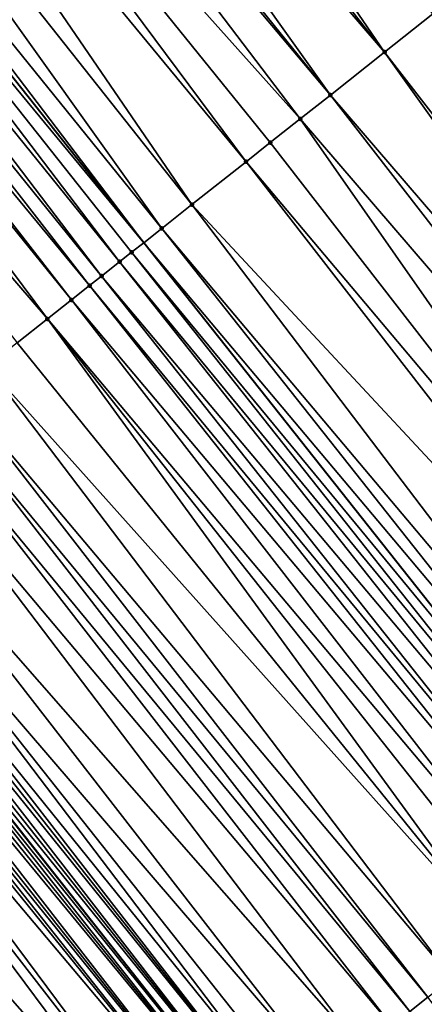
# Model space of a CAD drawing. Header units: feet. Extents: x 2004186 to 2014793, y 836912 to 864902.
# Tile 488 of 974: x 2009532 to 2009542, y 849431 to 849457. Entities that reach past the tile are written whole.
import ezdxf

# ---------------------------------------------------------------- set-up
doc = ezdxf.new("R2010")
doc.units = ezdxf.units.FT
doc.header["$LTSCALE"] = 100
doc.header["$MEASUREMENT"] = 0
for name, color, linetype, lineweight in [('GPL_Skip Line', 2, 'Continuous', 40), ('Road Shots', 4, 'Continuous', 200), ('Road X-Section', 30, 'Continuous', 13)]:
    doc.layers.add(name, color=color, linetype=linetype, lineweight=lineweight)
doc.layers.add('I-77 SB_MM21-27-Surface-TIN', color=7, linetype='Continuous')

msp = doc.modelspace()

# ---------------------------------------------------------------- linework, layer by layer
at = {"layer": 'GPL_Skip Line'}
for points in [[(2009622.567615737, 849316.5774326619, 426.2792342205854), (2009610.606079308, 849332.6060230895, 426.2010779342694), (2009598.644469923, 849348.6347112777, 426.1597652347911), (2009586.777156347, 849364.5098796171, 426.0869835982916), (2009574.572270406, 849380.3540102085, 426.0214943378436), (2009562.367391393, 849396.1981318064, 425.9525192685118), (2009550.16252691, 849412.0422345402, 425.8762670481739), (2009538.036241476, 849427.7443722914, 425.8248126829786), (2009525.628363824, 849443.4300716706, 425.7556267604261), (2009513.22042559, 849459.1158476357, 425.7457874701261), (2009500.812463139, 849474.8016542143, 425.759636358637), (2009488.464624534, 849490.3524806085, 425.7944715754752), (2009475.868386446, 849505.8873569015, 425.8448194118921), (2009463.27218178, 849521.4221919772, 425.920936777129), (2009450.676035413, 849536.9569551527, 426.041953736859), (2009438.129472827, 849552.3511062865, 426.1477713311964), (2009425.334444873, 849567.722633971, 426.2439972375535)], [(2009644.191575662, 849307.7655570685, 426.7874621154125), (2009632.225510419, 849323.7908015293, 426.7179334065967), (2009620.259454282, 849339.8160337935, 426.6437997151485), (2009608.293333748, 849355.8413523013, 426.6022281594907), (2009596.31239317, 849371.855296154, 426.5279771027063), (2009584.109052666, 849387.700624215, 426.4642461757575), (2009571.90574215, 849403.5459133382, 426.3854607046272), (2009559.702397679, 849419.3912465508, 426.3237216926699), (2009547.475372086, 849435.218123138, 426.274932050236), (2009535.06121102, 849450.8988307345, 426.197489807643), (2009522.647001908, 849466.5795990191, 426.1670857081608), (2009510.232777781, 849482.2603862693, 426.151381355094), (2009497.79081078, 849497.9189563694, 426.1391293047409), (2009485.189131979, 849513.4494884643, 426.1629463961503), (2009472.587467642, 849528.980002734, 426.197900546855), (2009459.985824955, 849544.5104903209, 426.249524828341), (2009447.348453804, 849560.0116358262, 426.2957450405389)]]:
    msp.add_polyline3d(points, dxfattribs=at)
at = {"layer": 'I-77 SB_MM21-27-Surface-TIN', "color": 128, "linetype": 'ByBlock', "lineweight": -2}
for points in [[(2009530.016607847, 849472.4147432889, 426.5230518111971), (2009528.919005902, 849471.545680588, 426.4710736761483), (2009541.333206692, 849455.8649228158, 426.5096363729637)], [(2009530.016607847, 849472.4147432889, 426.5230518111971), (2009541.333206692, 849455.8649228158, 426.5096363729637), (2009542.587602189, 849456.8581458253, 426.575625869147)], [(2009528.919005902, 849471.545680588, 426.4710736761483), (2009528.291800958, 849471.0490781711, 426.4451238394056), (2009541.333206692, 849455.8649228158, 426.5096363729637)], [(2009528.291800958, 849471.0490781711, 426.4451238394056), (2009527.350999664, 849470.304166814, 426.4002062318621), (2009539.9219978, 849454.7475645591, 426.4490620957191)], [(2009528.291800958, 849471.0490781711, 426.4451238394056), (2009539.9219978, 849454.7475645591, 426.4490620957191), (2009541.333206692, 849455.8649228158, 426.5096363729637)], [(2009527.350999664, 849470.304166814, 426.4002062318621), (2009527.037401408, 849470.055860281, 426.3831043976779), (2009539.9219978, 849454.7475645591, 426.4490620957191)], [(2009527.037401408, 849470.055860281, 426.3831043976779), (2009525.78300063, 849469.0626439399, 426.3222855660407), (2009539.138000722, 849454.1268000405, 426.4077120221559)], [(2009527.037401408, 849470.055860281, 426.3831043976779), (2009539.138000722, 849454.1268000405, 426.4077120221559), (2009539.9219978, 849454.7475645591, 426.4490620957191)], [(2009525.78300063, 849469.0626439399, 426.3222855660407), (2009524.999008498, 849468.4418731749, 426.2760953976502), (2009537.7268063, 849453.0094235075, 426.3329721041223)], [(2009525.78300063, 849469.0626439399, 426.3222855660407), (2009538.354000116, 849453.5060399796, 426.3698169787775), (2009539.138000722, 849454.1268000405, 426.4077120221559)], [(2009525.78300063, 849469.0626439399, 426.3222855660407), (2009537.7268063, 849453.0094235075, 426.3329721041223), (2009538.354000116, 849453.5060399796, 426.3698169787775)], [(2009524.999008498, 849468.4418731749, 426.2760953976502), (2009523.901409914, 849467.5728062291, 426.2208270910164), (2009536.315611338, 849451.8920476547, 426.2587596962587)], [(2009524.999008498, 849468.4418731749, 426.2760953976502), (2009536.315611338, 849451.8920476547, 426.2587596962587), (2009537.7268063, 849453.0094235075, 426.3329721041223)], [(2009523.901409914, 849467.5728062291, 426.2208270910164), (2009522.960608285, 849466.8278952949, 426.1762375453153), (2009535.531611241, 849451.2712869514, 426.2203666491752)], [(2009523.901409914, 849467.5728062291, 426.2208270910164), (2009535.531611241, 849451.2712869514, 426.2203666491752), (2009536.315611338, 849451.8920476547, 426.2587596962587)], [(2009522.960608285, 849466.8278952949, 426.1762375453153), (2009522.647001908, 849466.5795990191, 426.1670857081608), (2009535.06121102, 849450.8988307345, 426.197489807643)], [(2009522.960608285, 849466.8278952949, 426.1762375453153), (2009535.06121102, 849450.8988307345, 426.197489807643), (2009535.531611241, 849451.2712869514, 426.2203666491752)], [(2009522.333400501, 849466.331296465, 426.1530678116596), (2009535.06121102, 849450.8988307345, 426.197489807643), (2009522.647001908, 849466.5795990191, 426.1670857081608)], [(2009522.333400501, 849466.331296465, 426.1530678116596), (2009521.86298821, 849465.958855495, 426.1420092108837), (2009534.434003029, 849450.4022321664, 426.1745220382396)], [(2009522.333400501, 849466.331296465, 426.1530678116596), (2009534.747610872, 849450.6505265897, 426.1822385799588), (2009535.06121102, 849450.8988307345, 426.197489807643)], [(2009522.333400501, 849466.331296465, 426.1530678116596), (2009534.434003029, 849450.4022321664, 426.1745220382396), (2009534.747610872, 849450.6505265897, 426.1822385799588)], [(2009521.86298821, 849465.958855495, 426.1420092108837), (2009521.392585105, 849465.5864029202, 426.1219561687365), (2009533.963597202, 849450.02978303, 426.1571331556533)], [(2009521.86298821, 849465.958855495, 426.1420092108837), (2009533.963597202, 849450.02978303, 426.1571331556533), (2009534.434003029, 849450.4022321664, 426.1745220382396)], [(2009521.392585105, 849465.5864029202, 426.1219561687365), (2009520.922191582, 849465.2139382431, 426.0925229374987), (2009533.649996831, 849449.7814791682, 426.1421011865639)], [(2009521.392585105, 849465.5864029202, 426.1219561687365), (2009533.649996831, 849449.7814791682, 426.1421011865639), (2009533.963597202, 849450.02978303, 426.1571331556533)], [(2009520.922191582, 849465.2139382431, 426.0925229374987), (2009520.608593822, 849464.9656310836, 426.0749354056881), (2009533.179602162, 849449.409015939, 426.1137892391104)], [(2009520.922191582, 849465.2139382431, 426.0925229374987), (2009533.179602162, 849449.409015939, 426.1137892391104), (2009533.649996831, 849449.7814791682, 426.1421011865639)], [(2009520.608593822, 849464.9656310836, 426.0749354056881), (2009519.510993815, 849464.0965659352, 426.0210603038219), (2009532.552407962, 849448.9123999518, 426.0773203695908)], [(2009520.608593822, 849464.9656310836, 426.0749354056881), (2009532.552407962, 849448.9123999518, 426.0773203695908), (2009533.179602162, 849449.409015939, 426.1137892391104)], [(2009519.510993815, 849464.0965659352, 426.0210603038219), (2009531.768408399, 849448.2916385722, 426.038403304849), (2009532.552407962, 849448.9123999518, 426.0773203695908)], [(2009542.587602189, 849456.8581458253, 426.575625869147), (2009541.333206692, 849455.8649228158, 426.5096363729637), (2009553.590567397, 849440.0600635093, 426.5797404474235)], [(2009541.333206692, 849455.8649228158, 426.5096363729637), (2009539.9219978, 849454.7475645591, 426.4490620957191), (2009552.963363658, 849439.5634595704, 426.5526091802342)], [(2009541.333206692, 849455.8649228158, 426.5096363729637), (2009552.963363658, 849439.5634595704, 426.5526091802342), (2009553.590567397, 849440.0600635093, 426.5797404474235)], [(2009539.9219978, 849454.7475645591, 426.4490620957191), (2009539.138000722, 849454.1268000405, 426.4077120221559), (2009552.179361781, 849438.942701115, 426.515957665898)], [(2009539.9219978, 849454.7475645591, 426.4490620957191), (2009552.179361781, 849438.942701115, 426.515957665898), (2009552.963363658, 849439.5634595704, 426.5526091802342)], [(2009539.138000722, 849454.1268000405, 426.4077120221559), (2009538.354000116, 849453.5060399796, 426.3698169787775), (2009550.61136638, 849437.7011736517, 426.4344756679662)], [(2009539.138000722, 849454.1268000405, 426.4077120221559), (2009550.61136638, 849437.7011736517, 426.4344756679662), (2009552.179361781, 849438.942701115, 426.515957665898)], [(2009538.354000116, 849453.5060399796, 426.3698169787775), (2009537.7268063, 849453.0094235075, 426.3329721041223), (2009550.61136638, 849437.7011736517, 426.4344756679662)], [(2009537.7268063, 849453.0094235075, 426.3329721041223), (2009536.315611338, 849451.8920476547, 426.2587596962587), (2009549.984173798, 849437.2045556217, 426.3964225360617)], [(2009537.7268063, 849453.0094235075, 426.3329721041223), (2009549.984173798, 849437.2045556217, 426.3964225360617), (2009550.61136638, 849437.7011736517, 426.4344756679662)], [(2009536.315611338, 849451.8920476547, 426.2587596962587), (2009535.531611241, 849451.2712869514, 426.2203666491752), (2009548.416179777, 849435.9630264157, 426.3135899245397)], [(2009536.315611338, 849451.8920476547, 426.2587596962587), (2009548.416179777, 849435.9630264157, 426.3135899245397), (2009549.984173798, 849437.2045556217, 426.3964225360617)], [(2009535.531611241, 849451.2712869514, 426.2203666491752), (2009535.06121102, 849450.8988307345, 426.197489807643), (2009547.945777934, 849435.590572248, 426.2923006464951)], [(2009535.531611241, 849451.2712869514, 426.2203666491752), (2009547.945777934, 849435.590572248, 426.2923006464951), (2009548.416179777, 849435.9630264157, 426.3135899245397)], [(2009534.747610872, 849450.6505265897, 426.1822385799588), (2009547.475372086, 849435.218123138, 426.274932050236), (2009535.06121102, 849450.8988307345, 426.197489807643)], [(2009547.945777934, 849435.590572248, 426.2923006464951), (2009535.06121102, 849450.8988307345, 426.197489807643), (2009547.475372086, 849435.218123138, 426.274932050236)], [(2009534.747610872, 849450.6505265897, 426.1822385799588), (2009534.434003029, 849450.4022321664, 426.1745220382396), (2009547.161774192, 849434.9698161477, 426.2574746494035)], [(2009534.747610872, 849450.6505265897, 426.1822385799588), (2009547.161774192, 849434.9698161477, 426.2574746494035), (2009547.475372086, 849435.218123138, 426.274932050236)], [(2009534.434003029, 849450.4022321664, 426.1745220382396), (2009533.963597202, 849450.02978303, 426.1571331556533), (2009546.848168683, 849434.721518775, 426.247471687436)], [(2009534.434003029, 849450.4022321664, 426.1745220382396), (2009546.848168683, 849434.721518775, 426.247471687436), (2009547.161774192, 849434.9698161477, 426.2574746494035)], [(2009533.963597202, 849450.02978303, 426.1571331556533), (2009533.649996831, 849449.7814791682, 426.1421011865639), (2009546.377764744, 849434.349067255, 426.2282350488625)], [(2009533.963597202, 849450.02978303, 426.1571331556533), (2009546.377764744, 849434.349067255, 426.2282350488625), (2009546.848168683, 849434.721518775, 426.247471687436)], [(2009533.649996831, 849449.7814791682, 426.1421011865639), (2009533.179602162, 849449.409015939, 426.1137892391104), (2009546.064165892, 849434.1007614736, 426.2117147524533)], [(2009533.649996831, 849449.7814791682, 426.1421011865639), (2009546.064165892, 849434.1007614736, 426.2117147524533), (2009546.377764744, 849434.349067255, 426.2282350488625)], [(2009533.179602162, 849449.409015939, 426.1137892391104), (2009532.552407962, 849448.9123999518, 426.0773203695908), (2009545.436975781, 849433.6041403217, 426.1712420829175)], [(2009533.179602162, 849449.409015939, 426.1137892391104), (2009545.436975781, 849433.6041403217, 426.1712420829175), (2009546.064165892, 849434.1007614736, 426.2117147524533)], [(2009532.552407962, 849448.9123999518, 426.0773203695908), (2009531.768408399, 849448.2916385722, 426.038403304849), (2009544.339379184, 849432.7350708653, 426.1140248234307)], [(2009532.552407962, 849448.9123999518, 426.0773203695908), (2009544.966579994, 849433.2316785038, 426.1440236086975), (2009545.436975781, 849433.6041403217, 426.1712420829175)], [(2009532.552407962, 849448.9123999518, 426.0773203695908), (2009544.339379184, 849432.7350708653, 426.1140248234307), (2009544.966579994, 849433.2316785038, 426.1440236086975)], [(2009531.768408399, 849448.2916385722, 426.038403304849), (2009530.984403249, 849447.6708842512, 426.0049570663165), (2009544.339379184, 849432.7350708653, 426.1140248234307)], [(2009530.984403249, 849447.6708842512, 426.0049570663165), (2009530.200391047, 849447.0501388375, 425.9784147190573), (2009543.084973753, 849431.7418604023, 426.0577584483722)], [(2009530.984403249, 849447.6708842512, 426.0049570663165), (2009543.084973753, 849431.7418604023, 426.0577584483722), (2009544.339379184, 849432.7350708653, 426.1140248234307)], [(2009530.200391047, 849447.0501388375, 425.9784147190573), (2009529.729992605, 849446.6776803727, 425.9537955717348), (2009542.457764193, 849431.2452638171, 426.0363268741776)], [(2009530.200391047, 849447.0501388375, 425.9784147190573), (2009542.457764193, 849431.2452638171, 426.0363268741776), (2009543.084973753, 849431.7418604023, 426.0577584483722)], [(2009529.729992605, 849446.6776803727, 425.9537955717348), (2009529.259593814, 849446.3052223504, 425.9295192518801), (2009541.987367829, 849430.8728027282, 426.0096733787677)], [(2009529.729992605, 849446.6776803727, 425.9537955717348), (2009541.987367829, 849430.8728027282, 426.0096733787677), (2009542.457764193, 849431.2452638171, 426.0363268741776)], [(2009529.259593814, 849446.3052223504, 425.9295192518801), (2009528.632390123, 849445.8086183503, 425.9023413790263), (2009541.51696912, 849430.500344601, 425.9853153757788)], [(2009529.259593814, 849446.3052223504, 425.9295192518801), (2009541.51696912, 849430.500344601, 425.9853153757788), (2009541.987367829, 849430.8728027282, 426.0096733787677)], [(2009528.632390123, 849445.8086183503, 425.9023413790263), (2009527.534786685, 849444.939557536, 425.8518236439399), (2009540.732961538, 849429.8795933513, 425.9542487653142)], [(2009528.632390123, 849445.8086183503, 425.9023413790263), (2009540.732961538, 849429.8795933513, 425.9542487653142), (2009541.51696912, 849430.500344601, 425.9853153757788)], [(2009527.534786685, 849444.939557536, 425.8518236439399), (2009526.750776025, 849444.3188101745, 425.8237715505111), (2009539.792160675, 849429.1346814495, 425.9089063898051)], [(2009527.534786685, 849444.939557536, 425.8518236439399), (2009539.792160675, 849429.1346814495, 425.9089063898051), (2009540.732961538, 849429.8795933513, 425.9542487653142)], [(2009526.750776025, 849444.3188101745, 425.8237715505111), (2009526.280370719, 849443.9463603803, 425.8058728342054), (2009538.851349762, 849428.3897822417, 425.8734028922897)], [(2009526.750776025, 849444.3188101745, 425.8237715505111), (2009539.164951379, 849428.6380845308, 425.8872161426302), (2009539.792160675, 849429.1346814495, 425.9089063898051)], [(2009526.750776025, 849444.3188101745, 425.8237715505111), (2009538.851349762, 849428.3897822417, 425.8734028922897), (2009539.164951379, 849428.6380845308, 425.8872161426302)], [(2009526.280370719, 849443.9463603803, 425.8058728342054), (2009526.123572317, 849443.8222061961, 425.796610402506), (2009538.537750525, 849428.1414769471, 425.8572598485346)], [(2009526.280370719, 849443.9463603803, 425.8058728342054), (2009538.537750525, 849428.1414769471, 425.8572598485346), (2009538.851349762, 849428.3897822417, 425.8734028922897)], [(2009525.966777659, 849443.6980472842, 425.783683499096), (2009525.809985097, 849443.5738857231, 425.7687034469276), (2009538.224159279, 849427.8931615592, 425.8332941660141)], [(2009526.123572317, 849443.8222061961, 425.796610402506), (2009525.966777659, 849443.6980472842, 425.783683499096), (2009538.537750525, 849428.1414769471, 425.8572598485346)], [(2009525.966777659, 849443.6980472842, 425.783683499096), (2009538.224159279, 849427.8931615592, 425.8332941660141), (2009538.537750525, 849428.1414769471, 425.8572598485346)], [(2009525.496387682, 849443.3255781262, 425.7507764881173), (2009538.036241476, 849427.7443722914, 425.8248126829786), (2009525.628363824, 849443.4300716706, 425.7556267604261)], [(2009525.653189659, 849443.449727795, 425.7565391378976), (2009525.628363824, 849443.4300716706, 425.7556267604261), (2009538.036241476, 849427.7443722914, 425.8248126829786)], [(2009525.809985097, 849443.5738857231, 425.7687034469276), (2009525.653189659, 849443.449727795, 425.7565391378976), (2009538.224159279, 849427.8931615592, 425.8332941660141)], [(2009525.653189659, 849443.449727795, 425.7565391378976), (2009538.036241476, 849427.7443722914, 425.8248126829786), (2009538.224159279, 849427.8931615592, 425.8332941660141)], [(2009525.339576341, 849443.2014402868, 425.7541822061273), (2009525.182773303, 849443.0772919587, 425.7494587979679), (2009537.910558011, 849427.6448588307, 425.8191400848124)], [(2009525.496387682, 849443.3255781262, 425.7507764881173), (2009525.339576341, 849443.2014402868, 425.7541822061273), (2009537.910558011, 849427.6448588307, 425.8191400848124)], [(2009525.496387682, 849443.3255781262, 425.7507764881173), (2009537.910558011, 849427.6448588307, 425.8191400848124), (2009538.036241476, 849427.7443722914, 425.8248126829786)], [(2009525.025967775, 849442.9531467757, 425.747172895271), (2009524.869159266, 849442.829005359, 425.7478061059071), (2009537.440137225, 849427.2724285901, 425.8163962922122)], [(2009525.182773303, 849443.0772919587, 425.7494587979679), (2009525.025967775, 849442.9531467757, 425.747172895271), (2009537.440137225, 849427.2724285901, 425.8163962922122)], [(2009525.182773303, 849443.0772919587, 425.7494587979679), (2009537.440137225, 849427.2724285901, 425.8163962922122), (2009537.910558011, 849427.6448588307, 425.8191400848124)], [(2009524.712356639, 849442.7048565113, 425.7426798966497), (2009524.398756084, 849442.4565528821, 425.7278281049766), (2009537.28333301, 849427.1482817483, 425.8128245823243)], [(2009524.869159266, 849442.829005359, 425.7478061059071), (2009524.712356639, 849442.7048565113, 425.7426798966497), (2009537.28333301, 849427.1482817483, 425.8128245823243)], [(2009524.869159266, 849442.829005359, 425.7478061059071), (2009537.28333301, 849427.1482817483, 425.8128245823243), (2009537.440137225, 849427.2724285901, 425.8163962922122)], [(2009524.398756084, 849442.4565528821, 425.7278281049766), (2009524.085157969, 849442.2082461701, 425.7105870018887), (2009536.342551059, 849426.4033459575, 425.748966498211)], [(2009524.398756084, 849442.4565528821, 425.7278281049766), (2009536.342551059, 849426.4033459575, 425.748966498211), (2009537.28333301, 849427.1482817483, 425.8128245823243)], [(2009524.085157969, 849442.2082461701, 425.7105870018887), (2009522.83075696, 849441.2150301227, 425.6499935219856), (2009536.028953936, 849426.1550379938, 425.7307548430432)], [(2009524.085157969, 849442.2082461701, 425.7105870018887), (2009536.028953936, 849426.1550379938, 425.7307548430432), (2009536.342551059, 849426.4033459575, 425.748966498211)], [(2009522.83075696, 849441.2150301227, 425.6499935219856), (2009522.360362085, 849440.8425671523, 425.6218825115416), (2009535.088148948, 849425.4101313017, 425.6894504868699)], [(2009522.83075696, 849441.2150301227, 425.6499935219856), (2009535.715350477, 849425.9067380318, 425.7187449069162), (2009536.028953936, 849426.1550379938, 425.7307548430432)], [(2009522.83075696, 849441.2150301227, 425.6499935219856), (2009535.088148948, 849425.4101313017, 425.6894504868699), (2009535.715350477, 849425.9067380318, 425.7187449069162)], [(2009522.360362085, 849440.8425671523, 425.6218825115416), (2009521.733164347, 849440.345955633, 425.5888765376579), (2009534.46095835, 849424.9135107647, 425.6494543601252)], [(2009522.360362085, 849440.8425671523, 425.6218825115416), (2009534.46095835, 849424.9135107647, 425.6494543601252), (2009535.088148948, 849425.4101313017, 425.6894504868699)], [(2009521.733164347, 849440.345955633, 425.5888765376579), (2009521.1059619, 849439.8493500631, 425.5604815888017), (2009533.833761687, 849424.4168978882, 425.6153956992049)], [(2009521.733164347, 849440.345955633, 425.5888765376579), (2009534.147359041, 849424.6652055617, 425.6333825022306), (2009534.46095835, 849424.9135107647, 425.6494543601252)], [(2009521.733164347, 849440.345955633, 425.5888765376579), (2009533.833761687, 849424.4168978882, 425.6153956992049), (2009534.147359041, 849424.6652055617, 425.6333825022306)], [(2009521.1059619, 849439.8493500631, 425.5604815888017), (2009519.851549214, 849438.8561487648, 425.5113201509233), (2009532.892955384, 849423.6719928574, 425.5753788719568)], [(2009521.1059619, 849439.8493500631, 425.5604815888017), (2009533.520161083, 849424.1685943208, 425.6005914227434), (2009533.833761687, 849424.4168978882, 425.6153956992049)], [(2009521.1059619, 849439.8493500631, 425.5604815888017), (2009532.892955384, 849423.6719928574, 425.5753788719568), (2009533.520161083, 849424.1685943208, 425.6005914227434)], [(2009519.851549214, 849438.8561487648, 425.5113201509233), (2009518.910756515, 849438.1112265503, 425.4579857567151), (2009532.108951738, 849423.0512366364, 425.5404590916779)], [(2009519.851549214, 849438.8561487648, 425.5113201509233), (2009532.108951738, 849423.0512366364, 425.5404590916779), (2009532.892955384, 849423.6719928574, 425.5753788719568)], [(2009518.910756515, 849438.1112265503, 425.4579857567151), (2009530.540960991, 849421.8097032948, 425.4544210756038), (2009532.108951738, 849423.0512366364, 425.5404590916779)], [(2009542.457764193, 849431.2452638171, 426.0363268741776), (2009541.987367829, 849430.8728027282, 426.0096733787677), (2009554.473895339, 849415.3634973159, 426.0815210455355)]]:
    msp.add_3dface(points, dxfattribs=at)
at = {"layer": 'Road Shots', "lineweight": 100}
for p in [(2009541.333206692, 849455.8649228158, 426.5096363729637), (2009539.9219978, 849454.7475645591, 426.4490620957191), (2009539.138000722, 849454.1268000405, 426.4077120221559), (2009538.354000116, 849453.5060399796, 426.3698169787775), (2009537.7268063, 849453.0094235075, 426.3329721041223), (2009536.315611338, 849451.8920476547, 426.2587596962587), (2009535.531611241, 849451.2712869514, 426.2203666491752), (2009534.747610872, 849450.6505265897, 426.1822385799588), (2009534.434003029, 849450.4022321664, 426.1745220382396), (2009533.963597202, 849450.02978303, 426.1571331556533), (2009533.649996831, 849449.7814791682, 426.1421011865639), (2009533.179602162, 849449.409015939, 426.1137892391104), (2009532.552407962, 849448.9123999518, 426.0773203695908)]:
    msp.add_point(p, dxfattribs=at)
at = {"layer": 'Road X-Section', "extrusion": (0.6207103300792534, -0.7840382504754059, 0.00164557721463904), "elevation": 581317.8759069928, "flags": 128}
msp.add_lwpolyline([(2102788.548598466, -531.5760240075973), (2102788.948598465, -531.5553420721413), (2102789.948598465, -531.4986733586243), (2102790.748598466, -531.445815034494), (2102792.348598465, -531.3578706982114), (2102792.748598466, -531.3375323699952), (2102792.948598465, -531.3297969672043), (2102793.348598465, -531.3205901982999), (2102793.748598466, -531.3135622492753), (2102793.948598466, -531.3023604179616), (2102794.148598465, -531.2871475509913), (2102794.348598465, -531.2749437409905), (2102794.548598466, -531.266514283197), (2102794.948598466, -531.2414040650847), (2102795.148598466, -531.2322036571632), (2102796.348598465, -531.1924700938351), (2102797.348598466, -531.1543742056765), (2102798.348598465, -531.1217264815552), (2102799.748598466, -531.0669940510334), (2102800.548598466, -531.0429406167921), (2102800.748598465, -531.0386521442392), (2102802.148598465, -530.9833161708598), (2102802.348598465, -530.9749829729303), (2102803.548598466, -530.93326143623), (2102804.548598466, -530.8939853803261), (2102804.948598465, -530.8749290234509), (2102805.148598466, -530.8693331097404), (2102805.748598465, -530.8614016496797), (2102805.948598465, -530.861584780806), (2102806.148598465, -530.8579530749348), (2102806.548598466, -530.8410575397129), (2102806.748598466, -530.828429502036), (2102807.148598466, -530.8107220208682), (2102807.348598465, -530.8033652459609), (2102808.348598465, -530.7774887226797), (2102809.948598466, -530.7257502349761), (2102810.948598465, -530.6941906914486), (2102811.748598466, -530.6618433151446), (2102812.348598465, -530.6415988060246), (2102812.948598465, -530.6246986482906), (2102814.148598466, -530.5831091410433), (2102815.548598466, -530.5292339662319), (2102815.948598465, -530.5116464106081), (2102816.548598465, -530.482213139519), (2102817.148598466, -530.4621600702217), (2102817.748598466, -530.4511014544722), (2102818.148598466, -530.4370835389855), (2102818.548598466, -530.4279316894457), (2102819.748598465, -530.3833420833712), (2102821.148598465, -530.3280737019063), (2102822.148598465, -530.2818834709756), (2102823.748598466, -530.2210645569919), (2102824.148598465, -530.2039626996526), (2102825.348598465, -530.1590450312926), (2102826.148598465, -530.133095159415), (2102827.548598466, -530.0811169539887), (2102828.548598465, -530.0382678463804), (2102828.748598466, -530.0309226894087), (2102829.348598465, -530.0182472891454), (2102829.548598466, -530.0150245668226), (2102829.948598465, -530.0137940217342), (2102830.148598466, -530.0056649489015), (2102830.548598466, -529.9609279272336), (2102830.748598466, -529.9483929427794), (2102830.948598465, -529.9425180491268), (2102831.148598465, -529.9440495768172), (2102831.348598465, -529.9424177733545), (2102831.948598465, -529.9271926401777), (2102832.148598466, -529.9224498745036), (2102832.348598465, -529.9128031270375), (2102832.548598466, -529.8992091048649), (2102832.948598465, -529.8900473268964), (2102834.348598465, -529.8669690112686), (2102836.148598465, -529.8329831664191), (2102836.948598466, -529.8186305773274), (2102837.148598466, -529.8126016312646), (2102837.548598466, -529.8069082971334), (2102838.948598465, -529.7804866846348)], dxfattribs=at)
at = {"layer": 'Road X-Section', "extrusion": (0.6207103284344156, -0.7840382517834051, 0.001645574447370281), "elevation": 581337.8714893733, "flags": 128}
msp.add_lwpolyline([(2102788.349820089, -531.6212764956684), (2102789.349820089, -531.5588741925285), (2102789.949820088, -531.5283817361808), (2102790.349820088, -531.5039052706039), (2102792.149820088, -531.3847794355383), (2102792.549820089, -531.360491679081), (2102792.949820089, -531.3432728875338), (2102793.149820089, -531.3395342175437), (2102793.549820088, -531.3453841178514), (2102793.749820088, -531.3448481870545), (2102793.949820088, -531.3318930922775), (2102794.349820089, -531.2997742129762), (2102794.949820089, -531.2642413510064), (2102795.149820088, -531.2558154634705), (2102795.349820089, -531.249860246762), (2102795.949820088, -531.2382345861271), (2102796.549820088, -531.2197056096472), (2102797.549820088, -531.1774800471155), (2102798.749820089, -531.1241455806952), (2102800.349820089, -531.0749840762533), (2102801.149820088, -531.046589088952), (2102801.949820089, -531.0135830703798), (2102802.549820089, -530.9854720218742), (2102804.149820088, -530.9248784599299), (2102804.549820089, -530.9076373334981), (2102804.949820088, -530.8927855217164), (2102805.149820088, -530.8876593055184), (2102805.349820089, -530.8882925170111), (2102805.549820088, -530.8860066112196), (2102805.749820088, -530.8812831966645), (2102805.949820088, -530.8846889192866), (2102806.149820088, -530.8789262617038), (2102806.349820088, -530.8667619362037), (2102806.549820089, -530.851781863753), (2102806.749820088, -530.8388549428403), (2102806.949820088, -530.8295924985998), (2102807.549820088, -530.8116937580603), (2102808.549820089, -530.7836416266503), (2102809.949820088, -530.7331238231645), (2102810.749820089, -530.7059459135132), (2102811.349820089, -530.6816695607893), (2102811.949820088, -530.6570503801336), (2102812.949820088, -530.6305079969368), (2102813.949820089, -530.5970617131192), (2102814.949820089, -530.5581445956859), (2102815.749820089, -530.5216756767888), (2102816.349820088, -530.4933636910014), (2102816.749820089, -530.4783317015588), (2102817.349820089, -530.4609427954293), (2102817.749820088, -530.453226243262), (2102818.749820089, -530.4150981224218), (2102819.749820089, -530.376705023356), (2102821.549820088, -530.302492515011), (2102822.349820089, -530.2656475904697), (2102823.349820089, -530.2277524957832), (2102824.349820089, -530.1864023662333), (2102826.149820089, -530.1258280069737), (2102827.749820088, -530.0598384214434), (2102828.549820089, -530.0309954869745), (2102828.749820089, -530.0260355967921), (2102829.549820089, -530.0150266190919), (2102829.749820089, -530.0139109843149), (2102829.949820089, -530.0158360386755), (2102830.149820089, -530.0006935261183), (2102830.549820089, -529.9531136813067), (2102830.749820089, -529.9338997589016), (2102830.949820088, -529.9298335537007), (2102831.149820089, -529.9283866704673), (2102832.149820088, -529.9031673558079), (2102832.549820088, -529.8838957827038), (2102835.149820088, -529.8319818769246), (2102835.949820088, -529.8152450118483), (2102837.549820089, -529.7840283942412), (2102838.549820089, -529.7630444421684), (2102839.149820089, -529.7502912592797), (2102839.349820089, -529.7483676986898)], dxfattribs=at)
at = {"layer": 'Road X-Section', "extrusion": (0.6207103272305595, -0.7840382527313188, 0.001645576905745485), "elevation": 581357.8682660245, "flags": 128}
msp.add_lwpolyline([(2102787.950710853, -531.6319812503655), (2102788.750710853, -531.5893117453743), (2102789.150710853, -531.565382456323), (2102789.750710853, -531.5348044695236), (2102790.550710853, -531.490565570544), (2102791.150710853, -531.4620541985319), (2102792.350710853, -531.3911445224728), (2102792.750710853, -531.3699235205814), (2102792.950710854, -531.363411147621), (2102793.150710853, -531.3603915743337), (2102793.550710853, -531.3591849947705), (2102793.750710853, -531.3464868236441), (2102793.950710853, -531.3276351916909), (2102794.150710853, -531.31134946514), (2102794.550710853, -531.2905629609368), (2102794.750710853, -531.2768904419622), (2102794.950710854, -531.2653576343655), (2102795.350710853, -531.253422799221), (2102795.950710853, -531.2388000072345), (2102796.550710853, -531.2153801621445), (2102798.550710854, -531.1293420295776), (2102799.550710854, -531.0944222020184), (2102800.350710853, -531.0692096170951), (2102800.750710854, -531.0544053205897), (2102801.150710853, -531.0364184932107), (2102801.550710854, -531.0203466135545), (2102802.350710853, -530.9803504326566), (2102803.150710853, -530.9510559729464), (2102803.550710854, -530.9390460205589), (2102803.950710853, -530.9208343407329), (2102805.150710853, -530.8569761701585), (2102805.350710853, -530.8534044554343), (2102805.950710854, -530.8506606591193), (2102806.350710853, -530.8365065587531), (2102806.750710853, -530.8125408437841), (2102807.150710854, -530.7963977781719), (2102807.550710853, -530.7825845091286), (2102808.350710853, -530.7608942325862), (2102809.550710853, -530.7155517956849), (2102810.550710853, -530.684485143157), (2102811.150710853, -530.6601271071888), (2102811.750710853, -530.6334735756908), (2102812.550710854, -530.6120419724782), (2102814.150710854, -530.555775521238), (2102814.950710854, -530.5257766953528), (2102815.550710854, -530.4985581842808), (2102816.350710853, -530.4580854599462), (2102816.750710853, -530.4415651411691), (2102817.350710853, -530.4223284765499), (2102817.750710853, -530.412325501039), (2102818.150710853, -530.3948680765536), (2102818.750710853, -530.3774994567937), (2102819.350710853, -530.3562101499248), (2102821.350710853, -530.2733774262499), (2102822.150710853, -530.235324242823), (2102824.150710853, -530.1538421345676), (2102825.150710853, -530.1171905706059), (2102825.950710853, -530.090059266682), (2102828.350710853, -529.9938977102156), (2102828.750710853, -529.9839617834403), (2102829.150710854, -529.9735603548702), (2102829.550710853, -529.9620580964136), (2102829.750710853, -529.9615844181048), (2102829.950710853, -529.9632825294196), (2102830.150710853, -529.9455454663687), (2102830.350710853, -529.9226100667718), (2102830.550710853, -529.9082541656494), (2102830.750710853, -529.8978751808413), (2102831.150710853, -529.8978647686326), (2102832.150710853, -529.8725754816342), (2102832.550710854, -529.8500531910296), (2102833.750710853, -529.8258971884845), (2102835.950710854, -529.780268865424), (2102836.350710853, -529.7737649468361), (2102837.350710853, -529.7501745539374), (2102838.150710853, -529.7350113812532), (2102838.950710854, -529.7189219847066)], dxfattribs=at)
at = {"layer": 'Road X-Section', "extrusion": (0.6101668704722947, -0.7922662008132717, 0.003264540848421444), "elevation": 553201.8723904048, "flags": 128}
msp.add_lwpolyline([(2110375.247964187, -1380.80159223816), (2110376.047964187, -1380.765899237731), (2110377.047964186, -1380.712652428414), (2110377.247964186, -1380.701028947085), (2110377.847964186, -1380.672156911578), (2110378.447964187, -1380.648764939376), (2110379.047964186, -1380.621082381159), (2110379.447964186, -1380.600367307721), (2110379.647964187, -1380.591957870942), (2110379.847964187, -1380.586021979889), (2110380.047964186, -1380.583965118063), (2110380.447964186, -1380.586346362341), (2110380.647964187, -1380.580440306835), (2110380.847964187, -1380.563557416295), (2110381.047964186, -1380.544460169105), (2110381.247964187, -1380.527898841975), (2110381.847964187, -1380.493170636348), (2110382.047964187, -1380.484666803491), (2110382.447964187, -1380.474325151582), (2110382.647964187, -1380.470131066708), (2110383.047964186, -1380.45536800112), (2110383.847964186, -1380.419494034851), (2110385.447964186, -1380.358249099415), (2110386.447964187, -1380.32162297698), (2110387.047964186, -1380.302358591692), (2110387.647964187, -1380.280097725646), (2110388.447964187, -1380.248496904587), (2110389.447964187, -1380.201405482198), (2110389.847964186, -1380.183583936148), (2110390.047964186, -1380.174178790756), (2110390.447964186, -1380.162217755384), (2110390.847964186, -1380.150142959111), (2110391.247964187, -1380.130182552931), (2110391.847964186, -1380.096982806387), (2110392.047964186, -1380.088597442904), (2110392.447964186, -1380.086411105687), (2110392.647964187, -1380.083316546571), (2110392.847964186, -1380.083569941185), (2110393.047964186, -1380.080560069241), (2110393.847964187, -1380.033356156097), (2110394.247964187, -1380.018599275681), (2110395.047964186, -1379.997932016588), (2110396.047964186, -1379.966982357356), (2110396.447964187, -1379.950841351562), (2110397.447964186, -1379.916234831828), (2110397.647964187, -1379.910391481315), (2110398.447964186, -1379.875941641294), (2110399.047964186, -1379.856033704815), (2110399.847964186, -1379.831857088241), (2110401.647964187, -1379.762639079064), (2110402.447964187, -1379.729188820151), (2110403.247964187, -1379.688628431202), (2110403.647964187, -1379.673292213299), (2110404.247964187, -1379.658021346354), (2110404.447964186, -1379.653672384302), (2110404.647964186, -1379.647046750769), (2110404.847964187, -1379.642808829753), (2110405.247964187, -1379.62467057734), (2110406.847964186, -1379.564094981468), (2110408.247964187, -1379.505107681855), (2110409.247964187, -1379.458756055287), (2110411.447964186, -1379.370899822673), (2110412.447964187, -1379.333460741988), (2110413.847964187, -1379.275547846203), (2110414.647964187, -1379.242458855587), (2110415.647964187, -1379.212746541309), (2110416.047964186, -1379.206009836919), (2110416.447964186, -1379.194403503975), (2110416.847964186, -1379.18849708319), (2110417.047964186, -1379.177698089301), (2110417.447964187, -1379.136303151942), (2110417.647964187, -1379.122375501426), (2110417.847964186, -1379.116033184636), (2110418.047964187, -1379.116020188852), (2110418.247964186, -1379.113204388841), (2110418.447964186, -1379.106670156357), (2110418.647964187, -1379.098099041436), (2110418.847964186, -1379.091530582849), (2110419.047964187, -1379.088262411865), (2110419.247964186, -1379.078424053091), (2110419.447964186, -1379.063435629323), (2110419.647964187, -1379.054367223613), (2110420.447964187, -1379.032482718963), (2110422.247964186, -1378.984711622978), (2110425.447964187, -1378.908419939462), (2110425.847964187, -1378.89812299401)], dxfattribs=at)

doc.saveas('drawing.dxf')
